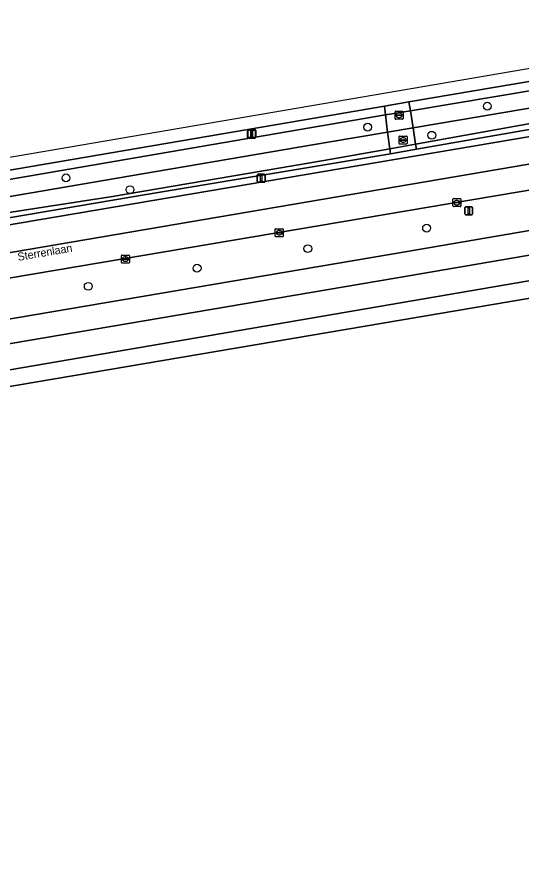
# Model space of a CAD drawing. Extents: x 162184 to 163154, y 385507 to 386516.
# Drawn here: x 162826.3 to 162889.5, y 386380.7 to 386487.4 of the extents above; entities that cross this region are included whole.
import ezdxf

# ---------------------------------------------------------------- set-up
doc = ezdxf.new("R2010")
doc.units = 0
for name, color, linetype in [('IMGEO_Berm_groen', 7, 'Continuous'), ('IMGEO_Boom', 7, 'Continuous'), ('IMGEO_Erf', 7, 'Continuous'), ('IMGEO_Fietspad_gesloten', 7, 'Continuous'), ('IMGEO_Kolk', 7, 'Continuous'), ('IMGEO_Lichtmast', 7, 'Continuous'), ('IMGEO_Oever', 7, 'Continuous'), ('IMGEO_Openbare_ruimte_label', 7, 'Continuous'), ('IMGEO_OVBaan_gesloten', 7, 'Continuous'), ('IMGEO_Rijbaan_regionaal_gesloten', 7, 'Continuous'), ('IMGEO_Rioolput', 7, 'Continuous'), ('IMGEO_Terreindeel_open', 7, 'Continuous'), ('IMGEO_Verkeersbordpaal', 7, 'Continuous'), ('IMGEO_Voetpad_open', 7, 'Continuous'), ('IMGEO_Waterloop', 7, 'Continuous')]:
    doc.layers.add(name, color=color, linetype=linetype)

msp = doc.modelspace()

# ---------------------------------------------------------------- linework, layer by layer
at = {"layer": 'IMGEO_Berm_groen'}
for points in [[(162905.71, 386481.83), (162891.33, 386479.53), (162875.34, 386476.81), (162875.52, 386475.71), (162891.91, 386478.47)], [(162738.96, 386449.28), (162753.99, 386450.97), (162775.98, 386453.73), (162798.32, 386456.99), (162819.68, 386460.48), (162914.08, 386476.5), (162930.75, 386479.18), (162935.77, 386480.02)], [(162929.37, 386480.16), (162876.28, 386470.9), (162873.02, 386470.34), (162842.48, 386465.26), (162819.12, 386461.28), (162801.43, 386458.53), (162791.67, 386457.07), (162789.49, 386456.76)], [(162786.45, 386461.04), (162788.79, 386461.35), (162790.99, 386461.66), (162800.38, 386463.03), (162823.58, 386466.84), (162872.41, 386475.21), (162872.28, 386476.29), (162800.72, 386464.06), (162776.69, 386460.35), (162761.9, 386458.28), (162751.02, 386457.03), (162747.74, 386456.68), (162746.55, 386456.56), (162732.36, 386455.14), (162731.14, 386455)], [(162875.12, 386458.13), (162921.5, 386466.08), (162910.82, 386469.24), (162803.58, 386451.14), (162786.18, 386448.39), (162777.64, 386447.24)], [(162937.49, 386462.55), (162936.93, 386465.64), (162936.3, 386465.53), (162875.59, 386455.13), (162808.85, 386443.8)], [(162788.15, 386440.56), (162787.28, 386440.43), (162786.41, 386440.31), (162786.72, 386437.25), (162788.91, 386437.55), (162804.04, 386439.85), (162824.18, 386443.14), (162937.49, 386462.55)], [(162745.53, 386438.13), (162746.35, 386438.23), (162767.22, 386440.6), (162772.5, 386441.26), (162808.53, 386446.84), (162875.12, 386458.13)]]:
    msp.add_lwpolyline(points, dxfattribs=at)
at = {"layer": 'IMGEO_Boom'}
for centre in [(162885.14, 386476.28), (162870.18, 386473.66), (162878.2, 386472.65), (162832.45, 386467.32), (162840.46, 386465.85), (162877.55, 386461.04), (162862.69, 386458.48), (162848.85, 386456.03), (162835.24, 386453.77)]:
    msp.add_circle(centre, 0.489, dxfattribs=at)
at = {"layer": 'IMGEO_Erf'}
msp.add_lwpolyline([(163002.71, 386467.5), (163001.76, 386467.84), (162999.26, 386468.48), (162997.49, 386468.79), (162995.82, 386469.03), (162993.93, 386469.31), (162992.15, 386469.57), (162989.84, 386469.18), (162937.77, 386460.48), (162934.48, 386459.93), (162894.91, 386453.03), (162819.46, 386440.24), (162799.35, 386437.09), (162771.74, 386433.03), (162747.3, 386430.11), (162736.14, 386429.09), (162728.22, 386428.27), (162728.61, 386423.37), (162731.2, 386390.94), (162756.09, 386378.52)], dxfattribs=at)
at = {"layer": 'IMGEO_Fietspad_gesloten'}
for points in [[(162875.59, 386455.13), (162936.3, 386465.53), (162936.93, 386465.64), (162937.64, 386468.68), (162921.5, 386466.08), (162875.12, 386458.13), (162808.53, 386446.84), (162772.5, 386441.26), (162767.22, 386440.6), (162746.35, 386438.23), (162745.53, 386438.13)], [(162808.85, 386443.8), (162875.59, 386455.13)]]:
    msp.add_lwpolyline(points, dxfattribs=at)
at = {"layer": 'IMGEO_Kolk'}
for p, q in [((162880.84, 386463.81), (162880.84, 386464.66)), ((162880.91, 386464.74), (162881.76, 386464.74)), ((162881.84, 386464.66), (162881.84, 386463.81)), ((162881.76, 386463.73), (162880.91, 386463.73)), ((162881.09, 386464.23), (162881.09, 386464.24)), ((162881.53, 386464.19), (162881.13, 386464.19)), ((162881.14, 386464.28), (162881.53, 386464.28)), ((162881.32, 386464.51), (162881.35, 386464.51)), ((162881.35, 386463.96), (162881.32, 386463.96)), ((162881.58, 386464.24), (162881.58, 386464.23)), ((162858.63, 386460.04), (162858.63, 386460.9)), ((162858.7, 386460.97), (162859.56, 386460.97)), ((162858.89, 386460.46), (162858.89, 386460.48)), ((162858.93, 386460.51), (162859.33, 386460.51)), ((162859.33, 386460.43), (162858.93, 386460.43)), ((162859.12, 386460.75), (162859.14, 386460.75)), ((162859.37, 386460.48), (162859.37, 386460.46)), ((162859.63, 386460.9), (162859.63, 386460.04)), ((162859.56, 386459.97), (162858.7, 386459.97)), ((162859.14, 386460.19), (162859.12, 386460.19)), ((162839.38, 386456.74), (162839.38, 386457.59)), ((162839.46, 386457.67), (162840.31, 386457.67)), ((162839.64, 386457.16), (162839.64, 386457.17)), ((162839.68, 386457.21), (162840.08, 386457.21)), ((162840.08, 386457.12), (162839.68, 386457.12)), ((162839.87, 386457.45), (162839.89, 386457.45)), ((162840.12, 386457.17), (162840.12, 386457.16)), ((162840.38, 386457.59), (162840.38, 386456.74)), ((162840.31, 386456.67), (162839.46, 386456.67)), ((162839.89, 386456.89), (162839.87, 386456.89))]:
    msp.add_line(p, q, dxfattribs=at)
for points in [[(162880.84, 386463.81), (162880.84, 386464.66)], [(162880.91, 386464.74), (162881.76, 386464.74)], [(162881.84, 386464.66), (162881.84, 386463.81)], [(162881.76, 386463.73), (162880.91, 386463.73)], [(162858.63, 386460.04), (162858.63, 386460.9)], [(162858.7, 386460.97), (162859.56, 386460.97)], [(162859.63, 386460.9), (162859.63, 386460.04)], [(162859.56, 386459.97), (162858.7, 386459.97)], [(162839.38, 386456.74), (162839.38, 386457.59)], [(162839.46, 386457.67), (162840.31, 386457.67)], [(162840.38, 386457.59), (162840.38, 386456.74)], [(162840.31, 386456.67), (162839.46, 386456.67)]]:
    msp.add_lwpolyline(points, dxfattribs=at)
for centre, radius, start, end in [((162880.91, 386464.66), 0.0765, 91.552, 178.448), ((162880.91, 386464.66), 0.0765, 91.552, 178.448), ((162881.76, 386464.66), 0.0765, 1.552, 88.448), ((162881.76, 386464.66), 0.0765, 1.552, 88.448), ((162880.91, 386463.81), 0.0765, 181.552, 268.448), ((162880.91, 386463.81), 0.0765, 181.552, 268.448), ((162881.13, 386464.24), 0.0403, 85.8775, 175.7526), ((162881.13, 386464.23), 0.0366, 178.938, 274.7102), ((162881.54, 386464.24), 0.0386, 1.7309, 96.639), ((162881.54, 386464.23), 0.043, 264.8664, 352.4533), ((162881.76, 386463.81), 0.0765, 271.552, 358.448), ((162881.76, 386463.81), 0.0765, 271.552, 358.448), ((162858.71, 386460.89), 0.0765, 91.552, 178.448), ((162858.71, 386460.89), 0.0765, 91.552, 178.448), ((162858.93, 386460.47), 0.0403, 85.8775, 175.7526), ((162858.93, 386460.46), 0.0366, 178.938, 274.7102), ((162859.33, 386460.47), 0.0386, 1.7309, 96.639), ((162859.33, 386460.47), 0.043, 264.8664, 352.4533), ((162859.55, 386460.89), 0.0765, 1.552, 88.448), ((162859.55, 386460.89), 0.0765, 1.552, 88.448), ((162858.71, 386460.04), 0.0765, 181.552, 268.448), ((162858.71, 386460.04), 0.0765, 181.552, 268.448), ((162859.55, 386460.04), 0.0765, 271.552, 358.448), ((162859.55, 386460.04), 0.0765, 271.552, 358.448), ((162839.46, 386457.59), 0.0765, 91.552, 178.448), ((162839.46, 386457.59), 0.0765, 91.552, 178.448), ((162839.68, 386457.17), 0.0403, 85.8775, 175.7526), ((162839.68, 386457.16), 0.0366, 178.938, 274.7102), ((162840.09, 386457.17), 0.0386, 1.7309, 96.639), ((162840.08, 386457.17), 0.043, 264.8664, 352.4533), ((162840.31, 386457.59), 0.0765, 1.552, 88.448), ((162840.31, 386457.59), 0.0765, 1.552, 88.448), ((162839.46, 386456.74), 0.0765, 181.552, 268.448), ((162839.46, 386456.74), 0.0765, 181.552, 268.448), ((162840.31, 386456.74), 0.0765, 271.552, 358.448), ((162840.31, 386456.74), 0.0765, 271.552, 358.448)]:
    msp.add_arc(centre, radius, start, end, dxfattribs=at)
for centre, major_axis, ratio, start_param, end_param in [((162881.32, 386464.23), (-0.387, 0.002), 0.722429, 4.712389, 7.853982), ((162881.35, 386464.23), (-0.39, 0.002), 0.717154, 1.570796, 4.712389), ((162859.12, 386460.47), (-0.387, 0.002), 0.722429, 4.712389, 7.853982), ((162859.14, 386460.47), (-0.39, 0.002), 0.717154, 1.570796, 4.712389), ((162839.87, 386457.17), (-0.387, 0.002), 0.722429, 4.712389, 7.853982), ((162839.89, 386457.17), (-0.39, 0.002), 0.717154, 1.570796, 4.712389)]:
    msp.add_ellipse(centre, major_axis=major_axis, ratio=ratio, start_param=start_param, end_param=end_param, dxfattribs=at)
at = {"layer": 'IMGEO_Lichtmast'}
for p, q in [((162855.16, 386472.37), (162855.16, 386473.17)), ((162855.16, 386473.17), (162855.16, 386472.37)), ((162855.19, 386472.46), (162855.19, 386473.26)), ((162855.19, 386473.26), (162855.19, 386472.46)), ((162855.26, 386473.27), (162856.05, 386473.27)), ((162856.05, 386473.27), (162855.26, 386473.27)), ((162855.29, 386473.36), (162856.08, 386473.36)), ((162856.08, 386473.36), (162855.29, 386473.36)), ((162856.15, 386473.17), (162856.15, 386472.37)), ((162856.15, 386472.37), (162856.15, 386473.17)), ((162856.18, 386473.26), (162856.18, 386472.46)), ((162856.18, 386472.46), (162856.18, 386473.26)), ((162856.05, 386472.27), (162855.26, 386472.27)), ((162855.26, 386472.27), (162856.05, 386472.27)), ((162856.08, 386472.36), (162855.29, 386472.36)), ((162855.29, 386472.36), (162856.08, 386472.36)), ((162856.36, 386466.87), (162856.36, 386467.67)), ((162856.36, 386467.67), (162856.36, 386466.87)), ((162856.46, 386467.77), (162857.25, 386467.77)), ((162857.25, 386467.77), (162856.46, 386467.77)), ((162857.25, 386466.77), (162856.46, 386466.77)), ((162856.46, 386466.77), (162857.25, 386466.77)), ((162857.35, 386467.67), (162857.35, 386466.87)), ((162857.35, 386466.87), (162857.35, 386467.67))]:
    msp.add_line(p, q, dxfattribs=at)
for points in [[(162855.58, 386473.14), (162855.73, 386473.14), (162855.73, 386472.39), (162855.58, 386472.39), (162855.58, 386473.14)], [(162855.61, 386473.24), (162855.76, 386473.24), (162855.76, 386472.49), (162855.61, 386472.49), (162855.61, 386473.24)], [(162856.78, 386467.64), (162856.93, 386467.64), (162856.93, 386466.89), (162856.78, 386466.89), (162856.78, 386467.64)]]:
    msp.add_lwpolyline(points, dxfattribs=at)
for centre, start, end in [((162855.26, 386473.17), 90, 180), ((162855.26, 386473.17), 90, 180), ((162855.29, 386473.26), 90, 180), ((162855.29, 386473.26), 90, 180), ((162856.05, 386473.17), 0, 90), ((162856.05, 386473.17), 360, 90), ((162856.08, 386473.26), 0, 90), ((162856.08, 386473.26), 360, 90), ((162855.26, 386472.37), 180, 270), ((162855.26, 386472.37), 180, 270), ((162855.29, 386472.46), 180, 270), ((162855.29, 386472.46), 180, 270), ((162856.05, 386472.37), 270, 0), ((162856.05, 386472.37), 270, 0), ((162856.08, 386472.46), 270, 0), ((162856.08, 386472.46), 270, 0), ((162856.46, 386467.67), 90, 180), ((162856.46, 386467.67), 90, 180), ((162856.46, 386466.87), 180, 270), ((162856.46, 386466.87), 180, 270), ((162857.25, 386467.67), 0, 90), ((162857.25, 386467.67), 360, 90), ((162857.25, 386466.87), 270, 0), ((162857.25, 386466.87), 270, 0)]:
    msp.add_arc(centre, 0.1, start, end, dxfattribs=at)
at = {"layer": 'IMGEO_Oever'}
for points in [[(162891.91, 386478.47), (162875.52, 386475.71), (162875.86, 386473.57), (162887.23, 386475.5), (162916.29, 386480.42)], [(162928.93, 386480.36), (162892.82, 386474.52), (162876.18, 386471.54), (162876.28, 386470.9), (162929.37, 386480.16)]]:
    msp.add_lwpolyline(points, dxfattribs=at)
for points in [[(162872.68, 386473.04), (162872.41, 386475.21), (162823.58, 386466.84), (162800.38, 386463.03), (162790.99, 386461.66), (162791.32, 386459.49), (162816.87, 386463.52), (162842.01, 386467.84), (162865.25, 386471.78)], [(162842.48, 386465.26), (162873.02, 386470.34), (162872.94, 386470.96), (162864.69, 386469.48), (162838.25, 386464.99), (162791.57, 386457.8), (162791.67, 386457.07), (162801.43, 386458.53), (162819.12, 386461.28)]]:
    msp.add_lwpolyline(points, close=True, dxfattribs=at)
at = {"layer": 'IMGEO_OVBaan_gesloten'}
for points in [[(162903.04, 386471.22), (162930.69, 386475.85), (162936.29, 386476.8), (162935.77, 386480.02), (162930.75, 386479.18), (162914.08, 386476.5), (162819.68, 386460.48), (162798.32, 386456.99), (162775.98, 386453.73), (162753.99, 386450.97), (162738.96, 386449.28), (162733.05, 386448.71), (162731.83, 386448.6), (162725.61, 386448.04), (162718.65, 386447.54), (162712.67, 386447.07), (162711.94, 386447), (162707.7, 386446.69), (162697.51, 386446.12)], [(162803.58, 386451.14), (162910.82, 386469.24), (162922.87, 386471.18), (162936.81, 386473.57), (162936.29, 386476.8), (162930.69, 386475.85), (162903.04, 386471.22), (162820.33, 386457.11)], [(162666.49, 386444.77), (162666.17, 386444.74), (162662.44, 386444.63), (162662.45, 386441.32), (162669.6, 386441.49), (162681.85, 386441.97), (162696.84, 386442.66), (162710.11, 386443.56), (162717.53, 386444.07), (162721.58, 386444.34), (162724.6, 386444.64), (162729.49, 386445.02), (162734.72, 386445.54), (162748.52, 386446.91), (162772.47, 386449.87), (162792.64, 386452.67), (162820.33, 386457.11), (162903.04, 386471.22)]]:
    msp.add_lwpolyline(points, dxfattribs=at)
at = {"layer": 'IMGEO_Rijbaan_regionaal_gesloten'}
for points in [[(162928.03, 386487.42), (162777.11, 386461.61), (162713.99, 386455.25), (162663.07, 386452.93)], [(162731.14, 386455), (162732.36, 386455.14), (162746.55, 386456.56), (162747.74, 386456.68), (162751.02, 386457.03), (162761.9, 386458.28), (162776.69, 386460.35), (162800.72, 386464.06), (162872.28, 386476.29), (162875.34, 386476.81), (162891.33, 386479.53), (162905.71, 386481.83)]]:
    msp.add_lwpolyline(points, dxfattribs=at)
at = {"layer": 'IMGEO_Rioolput'}
for p, q in [((162873.61, 386474.72), (162873.61, 386475.58)), ((162873.69, 386475.65), (162874.54, 386475.65)), ((162874.1, 386475.43), (162874.13, 386475.43)), ((162874.61, 386475.58), (162874.61, 386474.72)), ((162874.54, 386474.65), (162873.69, 386474.65)), ((162873.87, 386475.14), (162873.87, 386475.16)), ((162873.91, 386475.19), (162874.31, 386475.19)), ((162874.31, 386475.11), (162873.91, 386475.11)), ((162874.12, 386474.87), (162874.1, 386474.87)), ((162874.36, 386475.16), (162874.36, 386475.14)), ((162874.11, 386471.62), (162874.11, 386472.48)), ((162874.18, 386472.55), (162875.03, 386472.55)), ((162874.36, 386472.04), (162874.36, 386472.06)), ((162874.41, 386472.09), (162874.8, 386472.09)), ((162874.59, 386472.33), (162874.62, 386472.33)), ((162874.85, 386472.06), (162874.85, 386472.04)), ((162875.11, 386472.48), (162875.11, 386471.62)), ((162875.03, 386471.55), (162874.18, 386471.55)), ((162874.8, 386472.01), (162874.4, 386472.01)), ((162874.62, 386471.77), (162874.59, 386471.77))]:
    msp.add_line(p, q, dxfattribs=at)
for points in [[(162873.61, 386474.72), (162873.61, 386475.58)], [(162873.69, 386475.65), (162874.54, 386475.65)], [(162874.61, 386475.58), (162874.61, 386474.72)], [(162874.54, 386474.65), (162873.69, 386474.65)], [(162874.11, 386471.62), (162874.11, 386472.48)], [(162874.18, 386472.55), (162875.03, 386472.55)], [(162875.11, 386472.48), (162875.11, 386471.62)], [(162875.03, 386471.55), (162874.18, 386471.55)]]:
    msp.add_lwpolyline(points, dxfattribs=at)
for centre, radius, start, end in [((162873.69, 386475.57), 0.0765, 91.552, 178.448), ((162873.69, 386475.57), 0.0765, 91.552, 178.448), ((162874.54, 386475.57), 0.0765, 1.552, 88.448), ((162874.54, 386475.57), 0.0765, 1.552, 88.448), ((162873.69, 386474.73), 0.0765, 181.552, 268.448), ((162873.69, 386474.73), 0.0765, 181.552, 268.448), ((162873.91, 386475.15), 0.0403, 85.8775, 175.7526), ((162873.91, 386475.14), 0.0366, 178.938, 274.7102), ((162874.32, 386475.15), 0.0386, 1.7309, 96.639), ((162874.31, 386475.15), 0.043, 264.8664, 352.4533), ((162874.54, 386474.73), 0.0765, 271.552, 358.448), ((162874.54, 386474.73), 0.0765, 271.552, 358.448), ((162874.18, 386472.47), 0.0765, 91.552, 178.448), ((162874.18, 386472.47), 0.0765, 91.552, 178.448), ((162874.4, 386472.05), 0.0403, 85.8775, 175.7526), ((162874.81, 386472.05), 0.0386, 1.7309, 96.639), ((162875.03, 386472.47), 0.0765, 1.552, 88.448), ((162875.03, 386472.47), 0.0765, 1.552, 88.448), ((162874.18, 386471.63), 0.0765, 181.552, 268.448), ((162874.18, 386471.63), 0.0765, 181.552, 268.448), ((162874.4, 386472.04), 0.0366, 178.938, 274.7102), ((162874.81, 386472.05), 0.043, 264.8664, 352.4533), ((162875.03, 386471.63), 0.0765, 271.552, 358.448), ((162875.03, 386471.63), 0.0765, 271.552, 358.448)]:
    msp.add_arc(centre, radius, start, end, dxfattribs=at)
for centre, major_axis, ratio, start_param, end_param in [((162874.1, 386475.15), (-0.387, 0.002), 0.722429, 4.712389, 7.853982), ((162874.12, 386475.15), (-0.39, 0.002), 0.717154, 1.570796, 4.712389), ((162874.59, 386472.05), (-0.387, 0.002), 0.722429, 4.712389, 7.853982), ((162874.62, 386472.05), (-0.39, 0.002), 0.717154, 1.570796, 4.712389)]:
    msp.add_ellipse(centre, major_axis=major_axis, ratio=ratio, start_param=start_param, end_param=end_param, dxfattribs=at)
at = {"layer": 'IMGEO_Terreindeel_open'}
for points in [[(162875.34, 386476.81), (162872.28, 386476.29), (162872.41, 386475.21), (162875.52, 386475.71)], [(162875.52, 386475.71), (162872.41, 386475.21), (162872.68, 386473.04), (162875.86, 386473.57)], [(162875.86, 386473.57), (162872.68, 386473.04), (162872.94, 386470.96), (162876.18, 386471.54)], [(162876.18, 386471.54), (162872.94, 386470.96), (162873.02, 386470.34), (162876.28, 386470.9)]]:
    msp.add_lwpolyline(points, close=True, dxfattribs=at)
at = {"layer": 'IMGEO_Verkeersbordpaal'}
for p, q in [((162882.33, 386462.81), (162882.33, 386463.61)), ((162882.33, 386463.61), (162882.33, 386462.81)), ((162882.43, 386463.71), (162883.21, 386463.71)), ((162883.21, 386463.71), (162882.43, 386463.71)), ((162883.31, 386463.61), (162883.31, 386462.81)), ((162883.31, 386462.81), (162883.31, 386463.61)), ((162883.21, 386462.71), (162882.43, 386462.71)), ((162882.43, 386462.71), (162883.21, 386462.71))]:
    msp.add_line(p, q, dxfattribs=at)
msp.add_lwpolyline([(162882.74, 386463.58), (162882.9, 386463.58), (162882.9, 386462.83), (162882.74, 386462.83), (162882.74, 386463.58)], dxfattribs=at)
for centre, start, end in [((162882.43, 386463.61), 90, 180), ((162882.43, 386463.61), 90, 180), ((162883.21, 386463.61), 0, 90), ((162883.21, 386463.61), 360, 90), ((162882.43, 386462.81), 180, 270), ((162882.43, 386462.81), 180, 270), ((162883.21, 386462.81), 270, 0), ((162883.21, 386462.81), 270, 0)]:
    msp.add_arc(centre, 0.1, start, end, dxfattribs=at)
at = {"layer": 'IMGEO_Voetpad_open'}
msp.add_lwpolyline([(162894.91, 386453.03), (162934.48, 386459.93), (162937.77, 386460.48), (162937.49, 386462.55), (162824.18, 386443.14), (162804.04, 386439.85), (162788.91, 386437.55), (162786.72, 386437.25), (162783.51, 386436.8), (162763.54, 386434.02), (162750.56, 386432.58), (162748.72, 386432.38), (162743.45, 386431.79), (162735.82, 386431.08), (162728.05, 386430.27), (162728.22, 386428.27), (162736.14, 386429.09), (162747.3, 386430.11), (162771.74, 386433.03), (162799.35, 386437.09), (162819.46, 386440.24)], close=True, dxfattribs=at)
at = {"layer": 'IMGEO_Waterloop'}
msp.add_lwpolyline([(162928.74, 386481.71), (162916.29, 386480.42), (162887.23, 386475.5), (162875.86, 386473.57), (162876.18, 386471.54), (162892.82, 386474.52), (162928.93, 386480.36)], dxfattribs=at)
msp.add_lwpolyline([(162872.94, 386470.96), (162872.68, 386473.04), (162865.25, 386471.78), (162842.01, 386467.84), (162816.87, 386463.52), (162791.32, 386459.49), (162791.57, 386457.8), (162838.25, 386464.99), (162864.69, 386469.48)], close=True, dxfattribs=at)

# ---------------------------------------------------------------- texts
at = {"layer": 'IMGEO_Openbare_ruimte_label'}
msp.add_text('Sterrenlaan', height=1, rotation=9.726, dxfattribs=at).set_placement((162826.49, 386456.94))

doc.saveas('drawing.dxf')
